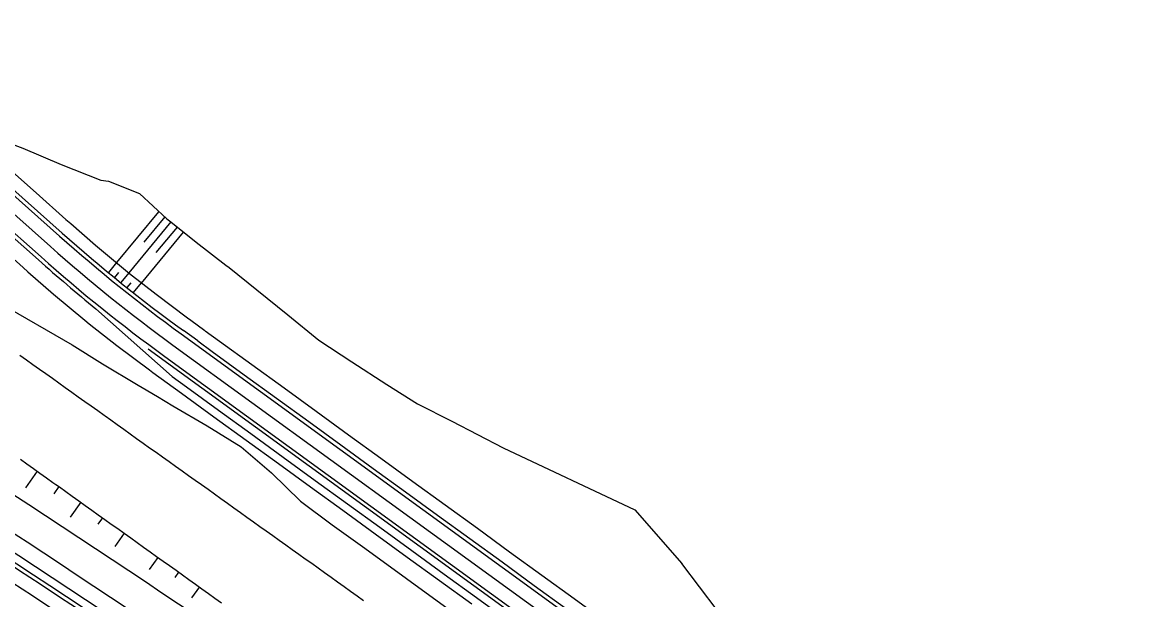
# Model space of a CAD drawing. Extents: x -552278 to -547230, y -1151007 to -1148251.
# Drawn here: x -549917.3 to -549778.3, y -1149322.6 to -1149250.2 of the extents above; entities that cross this region are included whole.
import ezdxf

# ---------------------------------------------------------------- set-up
doc = ezdxf.new("R2010")
doc.units = 0
doc.layers.add('u_trat navrh', color=7, linetype='Continuous')

msp = doc.modelspace()

# ---------------------------------------------------------------- linework, layer by layer
at = {"layer": 'u_trat navrh'}
for p, q in [((-549942.4, -1149250.53), (-549912.59, -1149277.01)), ((-549942.06, -1149250.16), (-549912.26, -1149276.63)), ((-549943.69, -1149254.73), (-549915.25, -1149280)), ((-549943.36, -1149254.36), (-549914.92, -1149279.62)), ((-549900.16, -1149273.96), (-549905.45, -1149280.33)), ((-549898.62, -1149275.23), (-549903.91, -1149281.61)), ((-549899.39, -1149274.59), (-549902.03, -1149277.78)), ((-549897.08, -1149276.51), (-549902.37, -1149282.89)), ((-549897.85, -1149275.87), (-549900.5, -1149279.06)), ((-549905.45, -1149280.33), (-549906.47, -1149281.58)), ((-549905.19, -1149281.59), (-549905.7, -1149282.21)), ((-549903.91, -1149281.6), (-549904.92, -1149282.84)), ((-549903.64, -1149282.86), (-549904.14, -1149283.46)), ((-549902.36, -1149282.87), (-549903.36, -1149284.09)), ((-549908.04, -1149286.11), (-549898.48, -1149294.62)), ((-549897.34, -1149289.26), (-549778.3, -1149375.62)), ((-549780.65, -1149378.85), (-549901.49, -1149291.19)), ((-549899.4, -1149292.09), (-549780.36, -1149378.45)), ((-549915.42, -1149306.49), (-549916.9, -1149308.57)), ((-549912.68, -1149308.44), (-549913.32, -1149309.33)), ((-549909.95, -1149310.4), (-549911.28, -1149312.26)), ((-549907.21, -1149312.35), (-549907.78, -1149313.14)), ((-549904.49, -1149314.29), (-549905.68, -1149315.96)), ((-549900.26, -1149317.31), (-549901.35, -1149318.84)), ((-549897.65, -1149319.17), (-549898.11, -1149319.82)), ((-549895.04, -1149321.03), (-549896.02, -1149322.4))]:
    msp.add_line(p, q, dxfattribs=at)
for points in [[(-549942.93, -1149252.39), (-549913.76, -1149278.31)], [(-549946.83, -1149255.9), (-549939.85, -1149261.36), (-549939.85, -1149261.36), (-549939.85, -1149261.36), (-549935.87, -1149264.35), (-549932.13, -1149267.67), (-549928.39, -1149271), (-549924.66, -1149274.32), (-549920.92, -1149277.64), (-549917.18, -1149280.96), (-549916.58, -1149281.49), (-549913.35, -1149284.3), (-549909.42, -1149287.56), (-549908.88, -1149288), (-549905.41, -1149290.73), (-549901.32, -1149293.79), (-549900.87, -1149294.12), (-549899.07, -1149295.42)], [(-549947.97, -1149257.58), (-549942.71, -1149268.62), (-549939.42, -1149272.29), (-549934.79, -1149276.27), (-549925.02, -1149282.39), (-549920.02, -1149285.45), (-549920.02, -1149285.45), (-549911.02, -1149290.66), (-549911.02, -1149290.66), (-549911.02, -1149290.66), (-549907.2, -1149293.05), (-549902.73, -1149295.72), (-549902.24, -1149296.01), (-549900.31, -1149297.14)], [(-549922.25, -1149264.08), (-549917.23, -1149265.96), (-549912.39, -1149268.03), (-549907.42, -1149269.97), (-549906.46, -1149270.1), (-549902.58, -1149271.66), (-549899.11, -1149274.83), (-549898.62, -1149275.23), (-549895.46, -1149277.78), (-549891.73, -1149280.65), (-549891.32, -1149280.96), (-549887.83, -1149283.73), (-549883.94, -1149286.88), (-549880.06, -1149290.04), (-549875.88, -1149292.79), (-549871.49, -1149295.61), (-549867.65, -1149298.04), (-549863.32, -1149300.21), (-549856.89, -1149303.55), (-549856.89, -1149303.55), (-549840.37, -1149311.35), (-549834.45, -1149318.08), (-549834.45, -1149318.08)], [(-549919.28, -1149268.26), (-549915.54, -1149271.58), (-549911.8, -1149274.9), (-549911.2, -1149275.44), (-549908.09, -1149278.14), (-549904.32, -1149281.27), (-549903.8, -1149281.69), (-549900.47, -1149284.3), (-549896.55, -1149287.24), (-549896.11, -1149287.56), (-549894.35, -1149288.84)], [(-549895.25, -1149290.16), (-549897.05, -1149288.86)], [(-549894.31, -1149288.87), (-549892.51, -1149290.17), (-549888.46, -1149293.11), (-549884.41, -1149296.05), (-549880.37, -1149298.98), (-549876.32, -1149301.92), (-549872.27, -1149304.85), (-549868.23, -1149307.79), (-549864.18, -1149310.73), (-549860.13, -1149313.66), (-549856.08, -1149316.6), (-549852.04, -1149319.53), (-549847.99, -1149322.47), (-549843.94, -1149325.41)], [(-549898.37, -1149290.68), (-549779.33, -1149377.03)], [(-549895.25, -1149290.16), (-549893.45, -1149291.47), (-549889.4, -1149294.41), (-549885.35, -1149297.34), (-549881.31, -1149300.28), (-549877.26, -1149303.21), (-549873.21, -1149306.15), (-549869.17, -1149309.09), (-549865.12, -1149312.02), (-549861.07, -1149314.96), (-549857.02, -1149317.89), (-549852.98, -1149320.83), (-549848.93, -1149323.77)], [(-549917.58, -1149291.94), (-549916.76, -1149292.52), (-549915.95, -1149293.1), (-549915.13, -1149293.68), (-549914.32, -1149294.26), (-549913.5, -1149294.84), (-549912.69, -1149295.42), (-549911.88, -1149296), (-549911.06, -1149296.58), (-549910.25, -1149297.16), (-549909.43, -1149297.74), (-549908.62, -1149298.32), (-549907.81, -1149298.9), (-549906.99, -1149299.48), (-549906.89, -1149299.55), (-549906.18, -1149300.06), (-549905.36, -1149300.65), (-549904.55, -1149301.23), (-549903.73, -1149301.81), (-549902.92, -1149302.39), (-549902.11, -1149302.97), (-549901.29, -1149303.55), (-549900.48, -1149304.13), (-549899.66, -1149304.71), (-549898.85, -1149305.29), (-549898.03, -1149305.87), (-549897.22, -1149306.45), (-549896.41, -1149307.03), (-549895.59, -1149307.61), (-549894.78, -1149308.19), (-549893.96, -1149308.77), (-549893.15, -1149309.35), (-549892.34, -1149309.93), (-549891.52, -1149310.51), (-549890.71, -1149311.1), (-549889.89, -1149311.68), (-549889.08, -1149312.26), (-549888.26, -1149312.84), (-549887.45, -1149313.42), (-549886.64, -1149314), (-549885.82, -1149314.58), (-549885.01, -1149315.16), (-549884.19, -1149315.74), (-549883.38, -1149316.32), (-549882.57, -1149316.9), (-549881.75, -1149317.48), (-549880.94, -1149318.06), (-549880.12, -1149318.64), (-549879.31, -1149319.22), (-549878.49, -1149319.8), (-549877.68, -1149320.38), (-549876.87, -1149320.97), (-549876.05, -1149321.55), (-549875.24, -1149322.13), (-549874.42, -1149322.71)], [(-549898.48, -1149294.62), (-549896.68, -1149295.92), (-549892.63, -1149298.86), (-549888.58, -1149301.79), (-549884.54, -1149304.73), (-549880.49, -1149307.67), (-549876.44, -1149310.6), (-549872.39, -1149313.54), (-549868.35, -1149316.47), (-549864.3, -1149319.41), (-549860.25, -1149322.35), (-549856.21, -1149325.28)], [(-549899.07, -1149295.42), (-549897.27, -1149296.73), (-549893.22, -1149299.67), (-549889.17, -1149302.6), (-549885.12, -1149305.54), (-549881.08, -1149308.48), (-549877.03, -1149311.41), (-549872.98, -1149314.35), (-549868.93, -1149317.28), (-549864.89, -1149320.22), (-549860.84, -1149323.16)], [(-549900.31, -1149297.14), (-549898.39, -1149298.28), (-549894.05, -1149300.82), (-549889.79, -1149303.46), (-549885.97, -1149306.71), (-549882.36, -1149310.25), (-549878.36, -1149313.24), (-549874.28, -1149316.14), (-549874.28, -1149316.14), (-549874.28, -1149316.14), (-549874.28, -1149316.14), (-549858.11, -1149327.9), (-549840.09, -1149341.73)], [(-549917.52, -1149305), (-549916.7, -1149305.58), (-549915.89, -1149306.16), (-549915.07, -1149306.74), (-549914.26, -1149307.32), (-549913.44, -1149307.9), (-549913.07, -1149308.17), (-549912.63, -1149308.48), (-549911.82, -1149309.06), (-549911, -1149309.64), (-549910.19, -1149310.22), (-549909.37, -1149310.8), (-549908.56, -1149311.38), (-549907.74, -1149311.97), (-549906.93, -1149312.55), (-549906.12, -1149313.13), (-549905.3, -1149313.71), (-549904.49, -1149314.29), (-549903.67, -1149314.87), (-549902.86, -1149315.45), (-549902.05, -1149316.03), (-549901.23, -1149316.61), (-549900.42, -1149317.19), (-549899.6, -1149317.77), (-549898.79, -1149318.35), (-549897.97, -1149318.93), (-549897.16, -1149319.51), (-549896.35, -1149320.09), (-549895.53, -1149320.67), (-549894.72, -1149321.25), (-549893.9, -1149321.84), (-549893.09, -1149322.42), (-549892.27, -1149323)], [(-549798.26, -1149356.26), (-549818.92, -1149338.58), (-549834.45, -1149318.08)]]:
    msp.add_lwpolyline(points, dxfattribs=at)
for centre, radius, start, end in [((-551292.96, -1151408.77), 2501.75, 54.03846, 58.55582), ((-551292.96, -1151408.77), 2500, 54.03846, 58.55582), ((-549780.93, -1149128.79), 198.25, 228.3847, 234.0415), ((-549780.93, -1149128.79), 197.75, 228.3847, 234.0415), ((-549780.93, -1149128.79), 200, 228.3847, 234.0415), ((-549780.93, -1149128.79), 201.75, 228.3847, 234.0415), ((-549780.93, -1149128.79), 202.25, 228.3847, 231.0639), ((-551292.96, -1151408.77), 2509.29, 54.03846, 57.70664), ((-551292.96, -1151408.77), 2505.25, 54.03846, 57.70896), ((-551292.96, -1151408.77), 2503.25, 54.03846, 57.70664), ((-551292.96, -1151408.77), 2502.25, 54.03846, 57.69593)]:
    msp.add_arc(centre, radius, start, end, dxfattribs=at)

doc.saveas('drawing.dxf')
